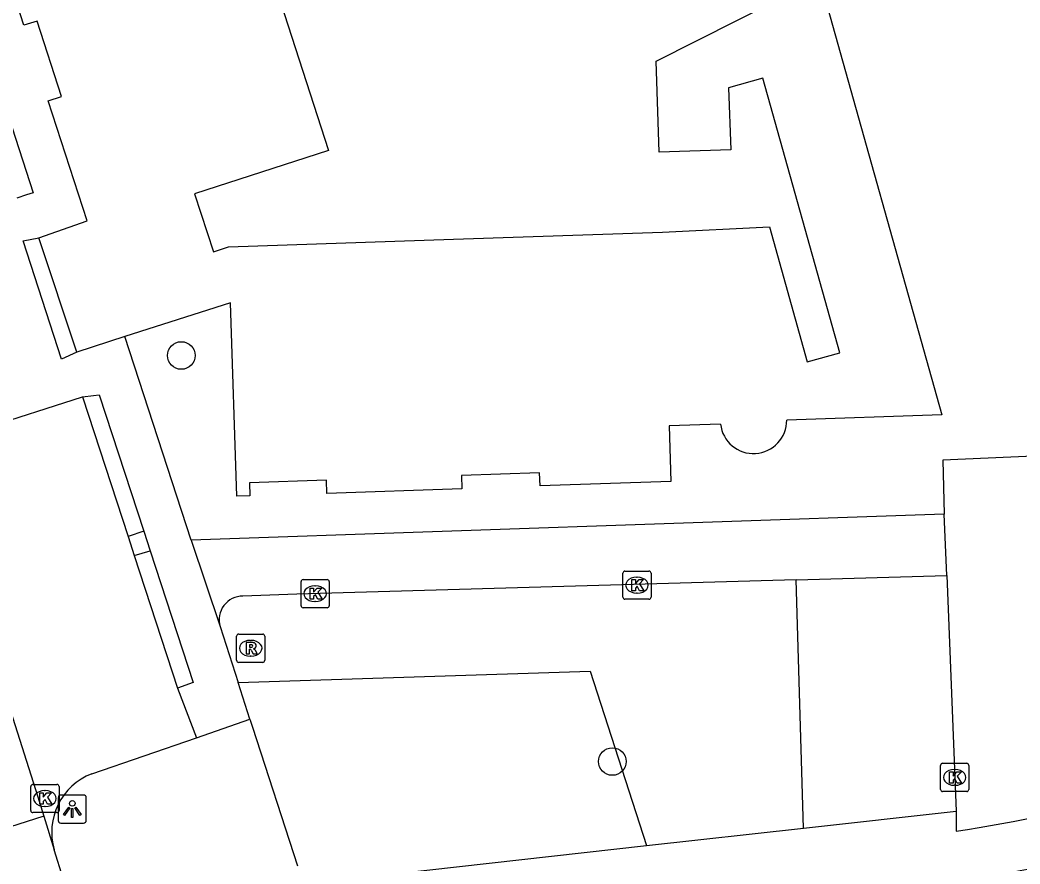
# Model space of a CAD drawing. Extents: x 159265 to 160143, y 383413 to 384319.
# Drawn here: x 159578.35 to 159613.82, y 383894.23 to 383924.16 of the extents above; entities that cross this region are included whole.
import ezdxf

# ---------------------------------------------------------------- set-up
doc = ezdxf.new("R2010")
doc.units = 0
for name, color, linetype in [('IMGEO_Boom', 7, 'Continuous'), ('IMGEO_Groenvoorziening', 7, 'Continuous'), ('IMGEO_Kolk', 7, 'Continuous'), ('IMGEO_Lichtpunt', 7, 'Continuous'), ('IMGEO_Pand', 7, 'Continuous'), ('IMGEO_Parkeervlak_open', 7, 'Continuous'), ('IMGEO_Rijbaan_lokaal_open', 7, 'Continuous'), ('IMGEO_Rioolput', 7, 'Continuous'), ('IMGEO_Voetpad_open', 7, 'Continuous')]:
    doc.layers.add(name, color=color, linetype=linetype)

msp = doc.modelspace()

# ---------------------------------------------------------------- linework, layer by layer
at = {"layer": 'IMGEO_Boom'}
for centre in [(159584.074, 383912.266), (159599.359, 383897.868)]:
    msp.add_circle(centre, 0.489, dxfattribs=at)
at = {"layer": 'IMGEO_Groenvoorziening'}
msp.add_lwpolyline([(159586.088, 383900.673), (159598.578, 383901.068), (159600.577, 383894.884)], dxfattribs=at)
at = {"layer": 'IMGEO_Kolk'}
for p, q in [((159599.732, 383903.696), (159599.732, 383904.548)), ((159599.807, 383904.622), (159600.659, 383904.622)), ((159600.733, 383904.548), (159600.733, 383903.696)), ((159588.32, 383903.394), (159588.32, 383904.246)), ((159588.395, 383904.32), (159589.247, 383904.32)), ((159589.321, 383904.246), (159589.321, 383903.394)), ((159600.22, 383904.402), (159600.245, 383904.402)), ((159588.808, 383904.1), (159588.833, 383904.1)), ((159600.243, 383903.842), (159600.218, 383903.842)), ((159588.831, 383903.54), (159588.806, 383903.54)), ((159600.659, 383903.622), (159599.807, 383903.622)), ((159589.247, 383903.32), (159588.395, 383903.32)), ((159611.074, 383897.804), (159611.926, 383897.804)), ((159610.999, 383896.878), (159610.999, 383897.73)), ((159611.487, 383897.584), (159611.512, 383897.584)), ((159612, 383897.73), (159612, 383896.878)), ((159578.737, 383896.129), (159578.737, 383896.981)), ((159578.812, 383897.055), (159579.664, 383897.055)), ((159579.225, 383896.835), (159579.25, 383896.835)), ((159579.738, 383896.981), (159579.738, 383896.129)), ((159611.926, 383896.804), (159611.074, 383896.804)), ((159611.51, 383897.024), (159611.485, 383897.024)), ((159579.664, 383896.055), (159578.812, 383896.055)), ((159579.248, 383896.275), (159579.223, 383896.275))]:
    msp.add_line(p, q, dxfattribs=at)
for points in [[(159599.732, 383903.696), (159599.732, 383904.548)], [(159599.807, 383904.622), (159600.659, 383904.622)], [(159600.733, 383904.548), (159600.733, 383903.696)], [(159588.32, 383903.394), (159588.32, 383904.246)], [(159588.395, 383904.32), (159589.247, 383904.32)], [(159589.321, 383904.246), (159589.321, 383903.394)], [(159600.053, 383904.322), (159600.176, 383904.322), (159600.176, 383904.171), (159600.306, 383904.322), (159600.47, 383904.322), (159600.324, 383904.171), (159600.477, 383903.922), (159600.325, 383903.922), (159600.24, 383904.086), (159600.176, 383904.019), (159600.176, 383903.922), (159600.053, 383903.922), (159600.053, 383904.322)], [(159588.641, 383904.02), (159588.764, 383904.02), (159588.764, 383903.869), (159588.894, 383904.02), (159589.058, 383904.02), (159588.912, 383903.869), (159589.065, 383903.62), (159588.913, 383903.62), (159588.828, 383903.784), (159588.764, 383903.717), (159588.764, 383903.62), (159588.641, 383903.62), (159588.641, 383904.02)], [(159600.659, 383903.622), (159599.807, 383903.622)], [(159589.247, 383903.32), (159588.395, 383903.32)], [(159611.074, 383897.804), (159611.926, 383897.804)], [(159610.999, 383896.878), (159610.999, 383897.73)], [(159611.32, 383897.504), (159611.443, 383897.504), (159611.443, 383897.353), (159611.573, 383897.504), (159611.737, 383897.504), (159611.591, 383897.353), (159611.744, 383897.104), (159611.592, 383897.104), (159611.507, 383897.268), (159611.443, 383897.201), (159611.443, 383897.104), (159611.32, 383897.104), (159611.32, 383897.504)], [(159612, 383897.73), (159612, 383896.878)], [(159578.737, 383896.129), (159578.737, 383896.981)], [(159578.812, 383897.055), (159579.664, 383897.055)], [(159579.058, 383896.755), (159579.181, 383896.755), (159579.181, 383896.604), (159579.311, 383896.755), (159579.475, 383896.755), (159579.329, 383896.604), (159579.482, 383896.355), (159579.33, 383896.355), (159579.245, 383896.519), (159579.181, 383896.452), (159579.181, 383896.355), (159579.058, 383896.355), (159579.058, 383896.755)], [(159579.738, 383896.981), (159579.738, 383896.129)], [(159611.926, 383896.804), (159611.074, 383896.804)], [(159579.664, 383896.055), (159578.812, 383896.055)]]:
    msp.add_lwpolyline(points, dxfattribs=at)
for centre, start, end in [((159599.809, 383904.546), 91.552, 178.448), ((159599.809, 383904.546), 91.552, 178.448), ((159600.657, 383904.546), 1.552, 88.448), ((159600.657, 383904.546), 1.552, 88.448), ((159588.397, 383904.244), 91.552, 178.448), ((159588.397, 383904.244), 91.552, 178.448), ((159589.245, 383904.244), 1.552, 88.448), ((159589.245, 383904.244), 1.552, 88.448), ((159599.809, 383903.698), 181.552, 268.448), ((159599.809, 383903.698), 181.552, 268.448), ((159600.657, 383903.698), 271.552, 358.448), ((159600.657, 383903.698), 271.552, 358.448), ((159588.397, 383903.396), 181.552, 268.448), ((159588.397, 383903.396), 181.552, 268.448), ((159589.245, 383903.396), 271.552, 358.448), ((159589.245, 383903.396), 271.552, 358.448), ((159611.076, 383897.728), 91.552, 178.448), ((159611.076, 383897.728), 91.552, 178.448), ((159611.924, 383897.728), 1.552, 88.448), ((159611.924, 383897.728), 1.552, 88.448), ((159578.814, 383896.979), 91.552, 178.448), ((159578.814, 383896.979), 91.552, 178.448), ((159579.662, 383896.979), 1.552, 88.448), ((159579.662, 383896.979), 1.552, 88.448), ((159611.076, 383896.88), 181.552, 268.448), ((159611.076, 383896.88), 181.552, 268.448), ((159611.924, 383896.88), 271.552, 358.448), ((159611.924, 383896.88), 271.552, 358.448), ((159578.814, 383896.131), 181.552, 268.448), ((159578.814, 383896.131), 181.552, 268.448), ((159579.662, 383896.131), 271.552, 358.448), ((159579.662, 383896.131), 271.552, 358.448)]:
    msp.add_arc(centre, 0.0765, start, end, dxfattribs=at)
for centre, major_axis, ratio, start_param, end_param in [((159600.219, 383904.122), (-0.387, 0.002), 0.722429, 4.712389, 7.853982), ((159600.244, 383904.122), (-0.39, 0.002), 0.717154, 1.570796, 4.712389), ((159588.807, 383903.82), (-0.387, 0.002), 0.722429, 4.712389, 7.853982), ((159588.832, 383903.82), (-0.39, 0.002), 0.717154, 1.570796, 4.712389), ((159611.486, 383897.304), (-0.387, 0.002), 0.722429, 4.712389, 7.853982), ((159611.511, 383897.304), (-0.39, 0.002), 0.717154, 1.570796, 4.712389), ((159579.224, 383896.555), (-0.387, 0.002), 0.722429, 4.712389, 7.853982), ((159579.249, 383896.555), (-0.39, 0.002), 0.717154, 1.570796, 4.712389)]:
    msp.add_ellipse(centre, major_axis=major_axis, ratio=ratio, start_param=start_param, end_param=end_param, dxfattribs=at)
at = {"layer": 'IMGEO_Lichtpunt'}
for p, q in [((159579.708, 383896.585), (159579.708, 383895.778)), ((159579.708, 383896.585), (159579.708, 383895.778)), ((159580.61, 383896.68), (159579.802, 383896.68)), ((159580.61, 383896.68), (159579.802, 383896.68)), ((159580.704, 383895.778), (159580.704, 383896.585)), ((159580.704, 383895.778), (159580.704, 383896.585)), ((159579.802, 383895.684), (159580.61, 383895.684)), ((159579.802, 383895.684), (159580.61, 383895.684))]:
    msp.add_line(p, q, dxfattribs=at)
for points in [[(159580.082, 383896.249), (159580.121, 383896.221), (159579.933, 383895.959), (159579.895, 383895.986), (159580.082, 383896.249)], [(159580.184, 383896.201), (159580.231, 383896.201), (159580.231, 383895.879), (159580.184, 383895.879), (159580.184, 383896.201)], [(159580.294, 383896.221), (159580.332, 383896.248), (159580.519, 383895.986), (159580.48, 383895.958), (159580.294, 383896.221)]]:
    msp.add_lwpolyline(points, dxfattribs=at)
msp.add_circle((159580.207, 383896.383), 0.0994, dxfattribs=at)
for centre, start, end in [((159579.802, 383896.585), 90, 180), ((159579.802, 383896.585), 90, 180), ((159580.61, 383896.585), 0, 90), ((159580.61, 383896.585), 0, 90), ((159579.802, 383895.778), 180, 270), ((159579.802, 383895.778), 180, 270), ((159580.61, 383895.778), 270, 0), ((159580.61, 383895.778), 270, 360)]:
    msp.add_arc(centre, 0.0946, start, end, dxfattribs=at)
at = {"layer": 'IMGEO_Pand'}
for points in [[(159566.72, 383960.354), (159571.477, 383961.895), (159575.187, 383963.096), (159589.292, 383919.531), (159584.548, 383917.995), (159585.217, 383915.944), (159585.749, 383916.118), (159593.73, 383916.388), (159601.14, 383916.638), (159604.928, 383916.826), (159606.27, 383912.038), (159607.425, 383912.362), (159604.694, 383922.101), (159603.484, 383921.762), (159603.558, 383919.56), (159601.02, 383919.474), (159600.911, 383922.702), (159606.705, 383925.633), (159611.044, 383910.161), (159605.545, 383909.978)], [(159579.023, 383916.44), (159580.741, 383917.04), (159579.356, 383921.3), (159579.83, 383921.454), (159578.964, 383924.128), (159578.49, 383923.975), (159577.023, 383928.506)], [(159580.365, 383912.385), (159579.023, 383916.44)], [(159603.196, 383909.835), (159601.372, 383909.774), (159601.438, 383907.797), (159596.796, 383907.64), (159596.78, 383908.104), (159594.011, 383908.011), (159594.028, 383907.532), (159589.24, 383907.371), (159589.223, 383907.848), (159586.495, 383907.756), (159586.51, 383907.291), (159586.047, 383907.275), (159585.816, 383914.132), (159582.073, 383912.943)], [(159582.073, 383912.943), (159580.365, 383912.385)]]:
    msp.add_lwpolyline(points, dxfattribs=at)
msp.add_arc((159604.367, 383909.967), 1.178, 186.4367, 0.5307, dxfattribs=at)
at = {"layer": 'IMGEO_Parkeervlak_open'}
for points in [[(159580.566, 383910.801), (159582.187, 383905.843)], [(159582.407, 383905.169), (159583.945, 383900.468)], [(159606.136, 383895.504), (159605.88, 383904.313)]]:
    msp.add_lwpolyline(points, dxfattribs=at)
at = {"layer": 'IMGEO_Rijbaan_lokaal_open'}
for points in [[(159574.378, 383911.079), (159578.987, 383896.617), (159579.2, 383895.932)], [(159617.512, 383908.837), (159611.083, 383908.559), (159611.133, 383906.64)], [(159611.217, 383904.468), (159611.133, 383906.64)], [(159611.217, 383904.468), (159611.548, 383896.108)], [(159611.548, 383896.108), (159611.551, 383895.397)], [(159579.2, 383895.932), (159574.089, 383894.293)], [(159579.2, 383895.932), (159579.571, 383894.738)], [(159579.882, 383893.722), (159579.571, 383894.738)]]:
    msp.add_lwpolyline(points, dxfattribs=at)
msp.add_arc((159602.157, 383956.383), 61.705, 278.75718, 284.87311, dxfattribs=at)
at = {"layer": 'IMGEO_Rioolput'}
for p, q in [((159586.11, 383902.385), (159586.962, 383902.385)), ((159586.035, 383901.459), (159586.035, 383902.311)), ((159586.523, 383902.165), (159586.548, 383902.165)), ((159587.036, 383902.311), (159587.036, 383901.459)), ((159586.962, 383901.385), (159586.11, 383901.385)), ((159586.546, 383901.605), (159586.521, 383901.605))]:
    msp.add_line(p, q, dxfattribs=at)
for points in [[(159586.11, 383902.385), (159586.962, 383902.385)], [(159586.035, 383901.459), (159586.035, 383902.311)], [(159586.624, 383902.083), (159586.372, 383902.085), (159586.372, 383901.685)], [(159587.036, 383902.311), (159587.036, 383901.459)], [(159586.372, 383901.685), (159586.496, 383901.685), (159586.496, 383901.847), (159586.507, 383901.847)], [(159586.55, 383902.004), (159586.496, 383902.004), (159586.496, 383901.923)], [(159586.496, 383901.923), (159586.548, 383901.923)], [(159586.554, 383901.818), (159586.625, 383901.685), (159586.765, 383901.685), (159586.7, 383901.811)], [(159586.962, 383901.385), (159586.11, 383901.385)]]:
    msp.add_lwpolyline(points, dxfattribs=at)
for centre, radius, start, end in [((159586.112, 383902.309), 0.0765, 91.552, 178.448), ((159586.112, 383902.309), 0.0765, 91.552, 178.448), ((159586.96, 383902.309), 0.0765, 1.552, 88.448), ((159586.96, 383902.309), 0.0765, 1.552, 88.448), ((159586.623, 383901.973), 0.109, 350.3612, 89.416), ((159586.506, 383901.794), 0.0533, 26.0293, 88.6989), ((159586.532, 383902.112), 0.19, 274.7715, 282.9687), ((159586.556, 383901.908), 0.0964, 77.0061, 93.1865), ((159586.57, 383901.965), 0.0378, 276.6634, 79.6772), ((159586.621, 383901.973), 0.112, 277.5842, 350.9817), ((159586.605, 383901.758), 0.108, 29.5134, 73.7905), ((159586.112, 383901.461), 0.0765, 181.552, 268.448), ((159586.112, 383901.461), 0.0765, 181.552, 268.448), ((159586.96, 383901.461), 0.0765, 271.552, 358.448), ((159586.96, 383901.461), 0.0765, 271.552, 358.448)]:
    msp.add_arc(centre, radius, start, end, dxfattribs=at)
for centre, major_axis, ratio, start_param, end_param in [((159586.522, 383901.885), (-0.387, 0.002), 0.722429, 4.712389, 7.853982), ((159586.547, 383901.885), (-0.39, 0.002), 0.717154, 1.570796, 4.712389)]:
    msp.add_ellipse(centre, major_axis=major_axis, ratio=ratio, start_param=start_param, end_param=end_param, dxfattribs=at)
at = {"layer": 'IMGEO_Voetpad_open'}
for points in [[(159575.424, 383928.511), (159578.819, 383918.035), (159578.584, 383917.959), (159578.244, 383917.849)], [(159580.365, 383912.385), (159579.83, 383912.138), (159578.464, 383916.328), (159579.023, 383916.44)], [(159584.429, 383905.717), (159582.073, 383912.943)], [(159577.023, 383909.665), (159580.566, 383910.801)], [(159580.566, 383910.801), (159580.96, 383910.846), (159581.167, 383910.869), (159582.743, 383906.04)], [(159611.133, 383906.64), (159584.429, 383905.717)], [(159582.743, 383906.04), (159582.187, 383905.843)], [(159582.743, 383906.04), (159582.97, 383905.345)], [(159582.187, 383905.843), (159582.407, 383905.169)], [(159584.429, 383905.717), (159585.448, 383902.654)], [(159582.407, 383905.169), (159582.97, 383905.345)], [(159582.97, 383905.345), (159584.496, 383900.667), (159583.945, 383900.468)], [(159605.88, 383904.313), (159588.172, 383903.8), (159586.262, 383903.735)], [(159605.88, 383904.313), (159611.217, 383904.468)], [(159585.448, 383902.654), (159586.088, 383900.673)], [(159586.509, 383899.367), (159586.088, 383900.673)], [(159583.945, 383900.468), (159584.61, 383898.711)], [(159584.61, 383898.711), (159586.509, 383899.367)], [(159586.509, 383899.367), (159586.6, 383899.085), (159588.195, 383894.174)], [(159580.898, 383897.429), (159584.61, 383898.711)], [(159606.136, 383895.504), (159611.548, 383896.108)], [(159600.577, 383894.884), (159606.136, 383895.504)], [(159589.407, 383893.637), (159600.577, 383894.884)]]:
    msp.add_lwpolyline(points, dxfattribs=at)
for centre, radius, start, end in [((159586.257, 383902.892), 0.843, 89.6646, 196.3754), ((159581.679, 383895.371), 2.201, 110.7769, 196.725), ((159599.786, 383967.619), 74.945, 278.2317, 284.54872)]:
    msp.add_arc(centre, radius, start, end, dxfattribs=at)

doc.saveas('drawing.dxf')
